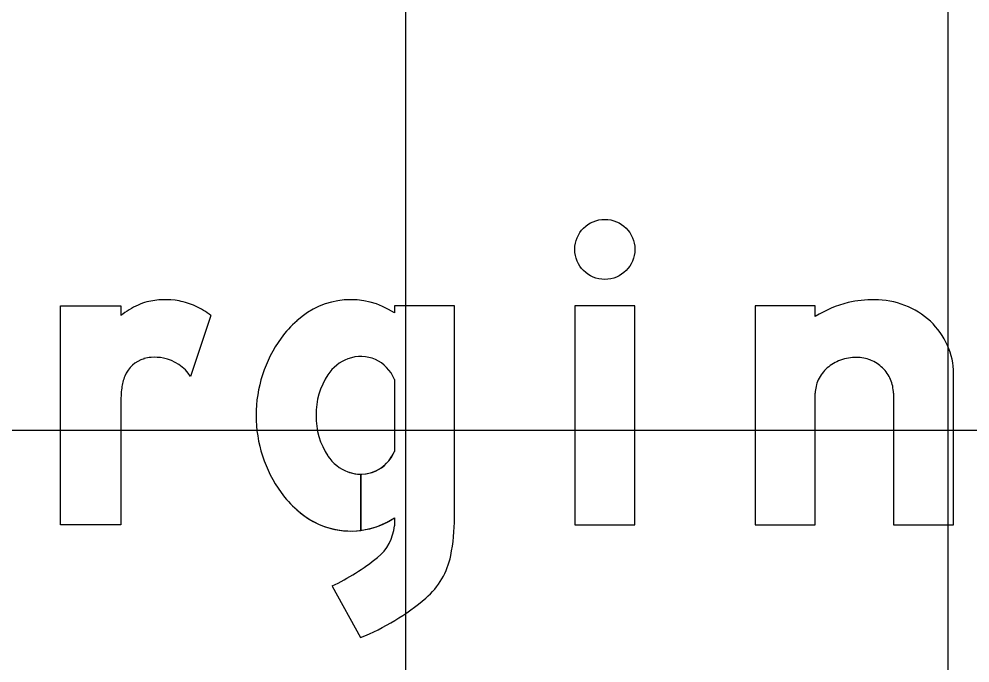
# Model space of a CAD drawing. Extents: x 1797809 to 2198143, y 249608 to 1237864.
# Drawn here: x 2196123.281 to 2196126.787, y 1237309.247 to 1237311.623 of the extents above; entities that cross this region are included whole.
import ezdxf

# ---------------------------------------------------------------- set-up
doc = ezdxf.new("R2010")
doc.units = 0
for name, color, linetype in [('GSBWFILL', 7, 'Continuous'), ('GSCOLORFILL', 7, 'Continuous'), ('GSOUTLINE', 7, 'Continuous'), ('GSSHT', 7, 'Continuous')]:
    doc.layers.add(name, color=color, linetype=linetype)

msp = doc.modelspace()

# ---------------------------------------------------------------- linework, layer by layer
at = {"layer": 'GSBWFILL'}
for p, q in [((2196123.9883, 1237310.5292), (2196123.9132, 1237310.3038)), ((2196124.6644, 1237310.2936), (2196124.6644, 1237310.028)), ((2196126.5043, 1237310.2424), (2196126.5043, 1237309.7563)), ((2196124.5406, 1237309.7365), (2196124.5406, 1237309.9436)), ((2196124.5407, 1237309.9436), (2196124.5407, 1237309.7365)), ((2196124.6644, 1237309.7827), (2196124.6644, 1237309.753)), ((2196124.4349, 1237309.5312), (2196124.5399, 1237309.3406))]:
    msp.add_line(p, q, dxfattribs=at)
for points in [[(2196123.6558, 1237310.2036), (2196123.6558, 1237309.7563), (2196123.4342, 1237309.7563), (2196123.4342, 1237310.5654), (2196123.6558, 1237310.5654), (2196123.6558, 1237310.5292)], [(2196124.8861, 1237309.7837), (2196124.8861, 1237310.5654), (2196124.6644, 1237310.5654), (2196124.6644, 1237310.5389)], [(2196126.2161, 1237310.5253), (2196126.2161, 1237310.5654), (2196125.9944, 1237310.5654), (2196125.9944, 1237309.7563), (2196126.2161, 1237309.7563), (2196126.2161, 1237310.2424)], [(2196126.5043, 1237309.7563), (2196126.7259, 1237309.7563), (2196126.7259, 1237310.3153)]]:
    msp.add_lwpolyline(points, dxfattribs=at)
msp.add_lwpolyline([(2196125.3294, 1237309.7563), (2196125.5511, 1237309.7563), (2196125.5511, 1237310.5654), (2196125.3294, 1237310.5654)], close=True, dxfattribs=at)
for centre, radius, start, end in [((2196124.5037, 1237310.2973), 0.2902, 56.3678, 133.0637), ((2196124.5331, 1237310.2418), 0.3512, 130.3765, 144.5892), ((2196124.6394, 1237310.1608), 0.4848, 144.0688, 180), ((2196124.5485, 1237310.2243), 0.1552, 110.8676, 146.1465), ((2196124.5406, 1237310.245), 0.133, 21.432, 110.8676), ((2196124.6323, 1237310.1682), 0.256, 146.1465, 181.6462), ((2196124.6394, 1237310.1608), 0.4848, 180, 215.9312), ((2196124.6323, 1237310.1535), 0.256, 178.3538, 213.8535), ((2196124.5485, 1237310.0973), 0.1552, 213.8535, 249.1324), ((2196124.5406, 1237310.0766), 0.133, 270.0239, 338.568), ((2196124.5406, 1237310.0766), 0.133, 249.1324, 270), ((2196124.5331, 1237310.0798), 0.3512, 215.4108, 229.6235), ((2196124.5037, 1237310.0243), 0.2902, 226.9363, 277.3093), ((2196124.1657, 1237309.7837), 0.7204, 348.7705, 0), ((2196124.5037, 1237310.0243), 0.2902, 277.3204, 303.6322), ((2196124.4958, 1237309.7679), 0.1693, 308.931, 354.924), ((2196124.6005, 1237309.6974), 0.2771, 310.504, 348.7705), ((2196124.0786, 1237310.2845), 0.8333, 295.319, 308.931), ((2196124.2113, 1237310.153), 0.8763, 292.0208, 310.504)]:
    msp.add_arc(centre, radius, start, end, dxfattribs=at)
msp.add_ellipse((2196125.4403, 1237310.7732), major_axis=(0, 0.1108), ratio=0.999997, dxfattribs=at)
for centre, major_axis, ratio, start_param, end_param in [((2196123.8197, 1237310.3022), (0, 0.2854), 0.999994, 6.103268, 6.524606), ((2196123.8786, 1237310.2338), (0, 0.37), 0.999994, 0.443663, 0.646229), ((2196123.7912, 1237310.4178), (0, 0.1662), 0.999994, 0.24142, 0.443663), ((2196123.8261, 1237310.3376), (0, 0.2494), 0.999994, 5.846069, 6.103268), ((2196123.8006, 1237310.283), (0, 0.3096), 0.999994, 5.631644, 5.846069), ((2196126.4305, 1237310.1887), (0, 0.3991), 0.999998, 0.235088, 0.567132), ((2196126.4343, 1237310.1442), (0, 0.4434), 0.999998, 0, 0.219986), ((2196126.4343, 1237310.2755), (0, 0.3121), 0.999998, 5.914285, 6.283185), ((2196126.4418, 1237310.2949), (0, 0.2912), 0.999998, 5.532258, 5.914285), ((2196126.4534, 1237310.3073), (0, 0.2742), 0.999998, 5.130076, 5.532258), ((2196126.4714, 1237310.3153), (0, 0.2545), 0.999998, 4.712389, 5.130076), ((2196123.7736, 1237310.2639), (0, 0.1108), 0.999994, 0.293855, 1.188904), ((2196123.7757, 1237310.2567), (0, 0.1184), 0.999994, 0.067293, 0.293855), ((2196123.7797, 1237310.1979), (0, 0.1773), 0.999994, 6.094384, 6.350479), ((2196123.7844, 1237310.2223), (0, 0.1525), 0.999994, 5.27661, 6.094384), ((2196126.3607, 1237310.2208), (0, 0.1525), 0.999998, 0.345704, 0.715718), ((2196126.3682, 1237310.2001), (0, 0.1745), 0.999998, 0, 0.345704), ((2196126.3682, 1237310.2346), (0, 0.14), 0.999998, 5.900624, 6.283185), ((2196126.3697, 1237310.2384), (0, 0.1359), 0.999998, 5.51227, 5.900624), ((2196126.3493, 1237310.2339), (0, 0.1351), 0.999998, 0.715718, 1.126231), ((2196126.372, 1237310.2408), (0, 0.1325), 0.999998, 5.115435, 5.51227), ((2196123.8313, 1237310.2407), (0, 0.173), 0.999994, 1.188904, 1.450084), ((2196126.3316, 1237310.2424), (0, 0.1155), 0.999998, 1.126231, 1.570796), ((2196126.3757, 1237310.2424), (0, 0.1285), 0.999998, 4.712389, 5.115435), ((2196124.1256, 1237310.2031), (0, 0.4698), 0.999994, 1.445958, 1.569673)]:
    msp.add_ellipse(centre, major_axis=major_axis, ratio=ratio, start_param=start_param, end_param=end_param, dxfattribs=at)
at = {"layer": 'GSCOLORFILL'}
for p, q in [((2196123.9883, 1237310.5292), (2196123.9132, 1237310.3038)), ((2196124.6644, 1237310.2936), (2196124.6644, 1237310.028)), ((2196126.5043, 1237310.2424), (2196126.5043, 1237309.7563)), ((2196124.5406, 1237309.7365), (2196124.5406, 1237309.9436)), ((2196124.5407, 1237309.9436), (2196124.5407, 1237309.7365)), ((2196124.6644, 1237309.7827), (2196124.6644, 1237309.753)), ((2196124.4349, 1237309.5312), (2196124.5399, 1237309.3406))]:
    msp.add_line(p, q, dxfattribs=at)
for points in [[(2196123.6558, 1237310.2036), (2196123.6558, 1237309.7563), (2196123.4342, 1237309.7563), (2196123.4342, 1237310.5654), (2196123.6558, 1237310.5654), (2196123.6558, 1237310.5292)], [(2196124.8861, 1237309.7837), (2196124.8861, 1237310.5654), (2196124.6644, 1237310.5654), (2196124.6644, 1237310.5389)], [(2196126.2161, 1237310.5253), (2196126.2161, 1237310.5654), (2196125.9944, 1237310.5654), (2196125.9944, 1237309.7563), (2196126.2161, 1237309.7563), (2196126.2161, 1237310.2424)], [(2196126.5043, 1237309.7563), (2196126.7259, 1237309.7563), (2196126.7259, 1237310.3153)]]:
    msp.add_lwpolyline(points, dxfattribs=at)
msp.add_lwpolyline([(2196125.3294, 1237309.7563), (2196125.5511, 1237309.7563), (2196125.5511, 1237310.5654), (2196125.3294, 1237310.5654)], close=True, dxfattribs=at)
for centre, radius, start, end in [((2196124.5037, 1237310.2973), 0.2902, 56.3678, 133.0637), ((2196124.5331, 1237310.2418), 0.3512, 130.3765, 144.5892), ((2196124.6394, 1237310.1608), 0.4848, 144.0688, 180), ((2196124.5485, 1237310.2243), 0.1552, 110.8676, 146.1465), ((2196124.5406, 1237310.245), 0.133, 21.432, 110.8676), ((2196124.6323, 1237310.1682), 0.256, 146.1465, 181.6462), ((2196124.6394, 1237310.1608), 0.4848, 180, 215.9312), ((2196124.6323, 1237310.1535), 0.256, 178.3538, 213.8535), ((2196124.5485, 1237310.0973), 0.1552, 213.8535, 249.1324), ((2196124.5406, 1237310.0766), 0.133, 270.0239, 338.568), ((2196124.5406, 1237310.0766), 0.133, 249.1324, 270), ((2196124.5331, 1237310.0798), 0.3512, 215.4108, 229.6235), ((2196124.5037, 1237310.0243), 0.2902, 226.9363, 277.3093), ((2196124.1657, 1237309.7837), 0.7204, 348.7705, 0), ((2196124.5037, 1237310.0243), 0.2902, 277.3204, 303.6322), ((2196124.4958, 1237309.7679), 0.1693, 308.931, 354.924), ((2196124.6005, 1237309.6974), 0.2771, 310.504, 348.7705), ((2196124.0786, 1237310.2845), 0.8333, 295.319, 308.931), ((2196124.2113, 1237310.153), 0.8763, 292.0208, 310.504)]:
    msp.add_arc(centre, radius, start, end, dxfattribs=at)
msp.add_ellipse((2196125.4403, 1237310.7732), major_axis=(0, 0.1108), ratio=0.999997, dxfattribs=at)
for centre, major_axis, ratio, start_param, end_param in [((2196123.8197, 1237310.3022), (0, 0.2854), 0.999994, 6.103268, 6.524606), ((2196123.8786, 1237310.2338), (0, 0.37), 0.999994, 0.443663, 0.646229), ((2196123.7912, 1237310.4178), (0, 0.1662), 0.999994, 0.24142, 0.443663), ((2196123.8261, 1237310.3376), (0, 0.2494), 0.999994, 5.846069, 6.103268), ((2196123.8006, 1237310.283), (0, 0.3096), 0.999994, 5.631644, 5.846069), ((2196126.4305, 1237310.1887), (0, 0.3991), 0.999998, 0.235088, 0.567132), ((2196126.4343, 1237310.1442), (0, 0.4434), 0.999998, 0, 0.219986), ((2196126.4343, 1237310.2755), (0, 0.3121), 0.999998, 5.914285, 6.283185), ((2196126.4418, 1237310.2949), (0, 0.2912), 0.999998, 5.532258, 5.914285), ((2196126.4534, 1237310.3073), (0, 0.2742), 0.999998, 5.130076, 5.532258), ((2196126.4714, 1237310.3153), (0, 0.2545), 0.999998, 4.712389, 5.130076), ((2196123.7736, 1237310.2639), (0, 0.1108), 0.999994, 0.293855, 1.188904), ((2196123.7757, 1237310.2567), (0, 0.1184), 0.999994, 0.067293, 0.293855), ((2196123.7797, 1237310.1979), (0, 0.1773), 0.999994, 6.094384, 6.350479), ((2196123.7844, 1237310.2223), (0, 0.1525), 0.999994, 5.27661, 6.094384), ((2196126.3607, 1237310.2208), (0, 0.1525), 0.999998, 0.345704, 0.715718), ((2196126.3682, 1237310.2001), (0, 0.1745), 0.999998, 0, 0.345704), ((2196126.3682, 1237310.2346), (0, 0.14), 0.999998, 5.900624, 6.283185), ((2196126.3697, 1237310.2384), (0, 0.1359), 0.999998, 5.51227, 5.900624), ((2196126.3493, 1237310.2339), (0, 0.1351), 0.999998, 0.715718, 1.126231), ((2196126.372, 1237310.2408), (0, 0.1325), 0.999998, 5.115435, 5.51227), ((2196123.8313, 1237310.2407), (0, 0.173), 0.999994, 1.188904, 1.450084), ((2196126.3316, 1237310.2424), (0, 0.1155), 0.999998, 1.126231, 1.570796), ((2196126.3757, 1237310.2424), (0, 0.1285), 0.999998, 4.712389, 5.115435), ((2196124.1256, 1237310.2031), (0, 0.4698), 0.999994, 1.445958, 1.569673)]:
    msp.add_ellipse(centre, major_axis=major_axis, ratio=ratio, start_param=start_param, end_param=end_param, dxfattribs=at)
at = {"layer": 'GSOUTLINE'}
for p, q in [((2196123.9883, 1237310.5292), (2196123.9132, 1237310.3038)), ((2196124.6644, 1237310.2936), (2196124.6644, 1237310.028)), ((2196126.5043, 1237310.2424), (2196126.5043, 1237309.7563)), ((2196124.6644, 1237309.7827), (2196124.6644, 1237309.753)), ((2196124.4349, 1237309.5312), (2196124.5399, 1237309.3406))]:
    msp.add_line(p, q, dxfattribs=at)
for points in [[(2196123.6558, 1237310.2036), (2196123.6558, 1237309.7563), (2196123.4342, 1237309.7563), (2196123.4342, 1237310.5654), (2196123.6558, 1237310.5654), (2196123.6558, 1237310.5292)], [(2196124.8861, 1237309.7837), (2196124.8861, 1237310.5654), (2196124.6644, 1237310.5654), (2196124.6644, 1237310.5389)], [(2196126.2161, 1237310.5253), (2196126.2161, 1237310.5654), (2196125.9944, 1237310.5654), (2196125.9944, 1237309.7563), (2196126.2161, 1237309.7563), (2196126.2161, 1237310.2424)], [(2196126.5043, 1237309.7563), (2196126.7259, 1237309.7563), (2196126.7259, 1237310.3153)]]:
    msp.add_lwpolyline(points, dxfattribs=at)
msp.add_lwpolyline([(2196125.3294, 1237309.7563), (2196125.5511, 1237309.7563), (2196125.5511, 1237310.5654), (2196125.3294, 1237310.5654)], close=True, dxfattribs=at)
for centre, radius, start, end in [((2196124.5037, 1237310.2973), 0.2902, 56.3678, 133.0637), ((2196124.5331, 1237310.2418), 0.3512, 130.3765, 144.5892), ((2196124.6394, 1237310.1608), 0.4848, 144.0688, 180), ((2196124.5485, 1237310.2243), 0.1552, 110.8676, 146.1465), ((2196124.5406, 1237310.245), 0.133, 21.432, 110.8676), ((2196124.6323, 1237310.1682), 0.256, 146.1465, 181.6462), ((2196124.6394, 1237310.1608), 0.4848, 180, 215.9312), ((2196124.6323, 1237310.1535), 0.256, 178.3538, 213.8535), ((2196124.5485, 1237310.0973), 0.1552, 213.8535, 249.1324), ((2196124.5406, 1237310.0766), 0.133, 249.1324, 338.568), ((2196124.5331, 1237310.0798), 0.3512, 215.4108, 229.6235), ((2196124.5037, 1237310.0243), 0.2902, 226.9363, 303.6322), ((2196124.1657, 1237309.7837), 0.7204, 348.7705, 0), ((2196124.4958, 1237309.7679), 0.1693, 308.931, 354.924), ((2196124.6005, 1237309.6974), 0.2771, 310.504, 348.7705), ((2196124.0786, 1237310.2845), 0.8333, 295.319, 308.931), ((2196124.2113, 1237310.153), 0.8763, 292.0208, 310.504)]:
    msp.add_arc(centre, radius, start, end, dxfattribs=at)
msp.add_ellipse((2196125.4403, 1237310.7732), major_axis=(0, 0.1108), ratio=0.999997, dxfattribs=at)
for centre, major_axis, ratio, start_param, end_param in [((2196123.8197, 1237310.3022), (0, 0.2854), 0.999994, 6.103268, 6.524606), ((2196123.8786, 1237310.2338), (0, 0.37), 0.999994, 0.443663, 0.646229), ((2196123.7912, 1237310.4178), (0, 0.1662), 0.999994, 0.24142, 0.443663), ((2196123.8261, 1237310.3376), (0, 0.2494), 0.999994, 5.846069, 6.103268), ((2196123.8006, 1237310.283), (0, 0.3096), 0.999994, 5.631644, 5.846069), ((2196126.4305, 1237310.1887), (0, 0.3991), 0.999998, 0.235088, 0.567132), ((2196126.4343, 1237310.1442), (0, 0.4434), 0.999998, 0, 0.219986), ((2196126.4343, 1237310.2755), (0, 0.3121), 0.999998, 5.914285, 6.283185), ((2196126.4418, 1237310.2949), (0, 0.2912), 0.999998, 5.532258, 5.914285), ((2196126.4534, 1237310.3073), (0, 0.2742), 0.999998, 5.130076, 5.532258), ((2196126.4714, 1237310.3153), (0, 0.2545), 0.999998, 4.712389, 5.130076), ((2196123.7736, 1237310.2639), (0, 0.1108), 0.999994, 0.293855, 1.188904), ((2196123.7757, 1237310.2567), (0, 0.1184), 0.999994, 0.067293, 0.293855), ((2196123.7797, 1237310.1979), (0, 0.1773), 0.999994, 6.094384, 6.350479), ((2196123.7844, 1237310.2223), (0, 0.1525), 0.999994, 5.27661, 6.094384), ((2196126.3607, 1237310.2208), (0, 0.1525), 0.999998, 0.345704, 0.715718), ((2196126.3682, 1237310.2001), (0, 0.1745), 0.999998, 0, 0.345704), ((2196126.3682, 1237310.2346), (0, 0.14), 0.999998, 5.900624, 6.283185), ((2196126.3697, 1237310.2384), (0, 0.1359), 0.999998, 5.51227, 5.900624), ((2196126.3493, 1237310.2339), (0, 0.1351), 0.999998, 0.715718, 1.126231), ((2196126.372, 1237310.2408), (0, 0.1325), 0.999998, 5.115435, 5.51227), ((2196123.8313, 1237310.2407), (0, 0.173), 0.999994, 1.188904, 1.450084), ((2196126.3316, 1237310.2424), (0, 0.1155), 0.999998, 1.126231, 1.570796), ((2196126.3757, 1237310.2424), (0, 0.1285), 0.999998, 4.712389, 5.115435), ((2196124.1256, 1237310.2031), (0, 0.4698), 0.999994, 1.445958, 1.569673)]:
    msp.add_ellipse(centre, major_axis=major_axis, ratio=ratio, start_param=start_param, end_param=end_param, dxfattribs=at)
at = {"layer": 'GSSHT'}
for p, q in [((2196124.7065, 1237258.1062), (2196124.7065, 1237318.1062)), ((2196126.7065, 1237258.1062), (2196126.7065, 1237318.1062)), ((2196074.7065, 1237310.1062), (2196204.7065, 1237310.1062))]:
    msp.add_line(p, q, dxfattribs=at)

doc.saveas('drawing.dxf')
